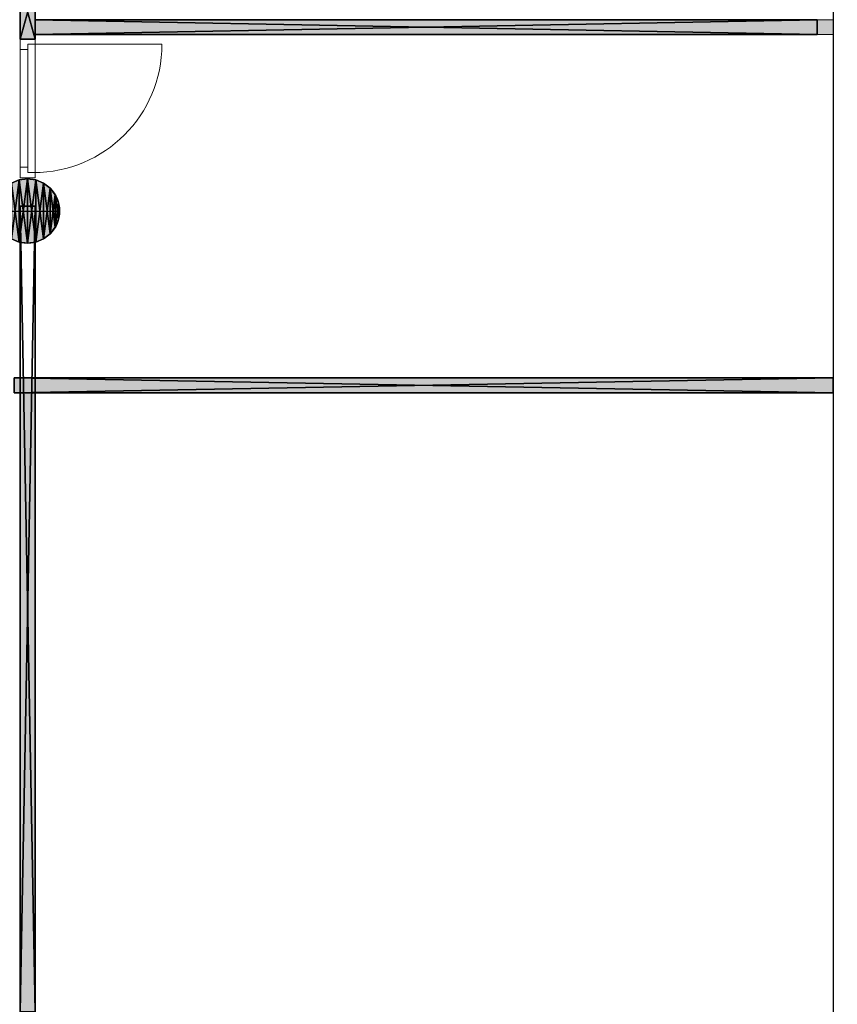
# Model space of a CAD drawing. Header units: inches. Extents: x 15 to 546804, y -66 to 267312.
# Tile 439 of 478: x 444813 to 450293, y 144710 to 151306. Entities that reach past the tile are written whole.
import ezdxf

# ---------------------------------------------------------------- set-up
doc = ezdxf.new("R2010")
doc.units = ezdxf.units.IN
doc.header["$MEASUREMENT"] = 0

msp = doc.modelspace()

# ---------------------------------------------------------------- hatches: boundary and pattern name
at = {"lineweight": 20}
h = msp.add_hatch(color=7, dxfattribs=at)
h.dxf.hatch_style = 1
h.paths.add_polyline_path([(444917.1, 151540.2), (444817.1, 151540.2), (444817.1, 151175.9), (444917.1, 151175.9)])
h = msp.add_hatch(color=7, dxfattribs=at)
h.dxf.hatch_style = 1
h.paths.add_polyline_path([(444917.1, 151205.7), (450158.1, 151205.7), (450158.1, 151305.7), (444917.1, 151305.7)])
h = msp.add_hatch(color=7, dxfattribs=at)
h.dxf.hatch_style = 1
h.paths.add_polyline_path([(450158.1, 151205.7), (450267.1, 151205.7), (450267.1, 151305), (450158.1, 151305)])
h = msp.add_hatch(color=7, dxfattribs=at)
h.dxf.hatch_style = 1
h.paths.add_polyline_path([(444864.9, 150239.5), (444864.9, 150024), (445080.3, 150024, 0.414214)])
h.paths.add_polyline_path([(444864.9, 150239.5, 0.414214), (444649.4, 150024), (444864.9, 150024)])
h.paths.add_polyline_path([(444864.9, 150024), (444649.4, 150024, 0.414214), (444864.9, 149808.6)])
h.paths.add_polyline_path([(445080.3, 150024), (444864.9, 150024), (444864.9, 149808.6, 0.414214)])
h = msp.add_hatch(color=7, dxfattribs=at)
h.dxf.hatch_style = 1
h.paths.add_polyline_path([(444817.1, 148905.7), (444775.6, 148905.7), (444775.6, 148805.7), (444817.1, 148805.7)])
h = msp.add_hatch(color=7, dxfattribs=at)
h.dxf.hatch_style = 1
h.paths.add_polyline_path([(444817.1, 148805.7), (450266.2, 148805.7), (450266.2, 148905.7), (444817.1, 148905.7)])
h = msp.add_hatch(color=7, dxfattribs=at)
h.dxf.hatch_style = 1
h.paths.add_polyline_path([(444816.7, 144659.7), (444917.1, 144659.7), (444917.1, 148805.7), (444816.7, 148805.7)])

# ---------------------------------------------------------------- linework, layer by layer
at = {"color": 7, "lineweight": 20}
for p, q in [((450265.1, 140365.7, 300), (450267.1, 156655.7, 300)), ((450267.1, 156655.7, 3000), (450265.1, 140365.7, 3000)), ((450267.1, 141465.7, 300), (450267.1, 156655.7, 300)), ((450267.1, 141465.7), (450267.1, 156655.7)), ((450267.1, 138716.1, 300), (450267.1, 156655.7, 300)), ((450267.1, 137902.3, 300), (450267.1, 156655.7, 300)), ((450267.1, 156655.7, 300), (450267.1, 136255.7, 300)), ((450158.1, 151305.7, 3000), (444917.1, 151305.7, 3000)), ((444917.1, 151305.7, 3000), (444917.1, 151205.7, 3000)), ((450158.1, 151205.7, 3000), (450158.1, 151305.7, 3000)), ((450158.1, 151205.7, 300), (450158.1, 151305.7, 300)), ((450158.1, 151305.7, 300), (450158.1, 151305.7, 300)), ((450158.1, 151305.7, 300), (450158.1, 151205.7, 300)), ((450267.1, 151305, 300), (450158.1, 151305, 300)), ((450158.1, 151305, 300), (450158.1, 151205.7, 300)), ((450267.1, 151205.7, 300), (450267.1, 151305, 300)), ((444917.1, 151205.7, 3000), (450158.1, 151205.7, 3000)), ((450158.1, 151205.7, 300), (450267.1, 151205.7, 300)), ((450158.1, 151205.7, 300), (450158.1, 151205.7, 300)), ((444817.1, 151105.9, 2500), (444817.1, 151175.9, 2500)), ((444817.1, 151175.9, 2500), (444817.1, 151175.9, 3000)), ((444817.1, 151175.9, 3000), (444817.1, 150246.9, 3000)), ((444817.1, 151175.9, 2500), (444917.1, 151175.9, 2500)), ((444817.1, 151175.9, 3000), (444917.1, 151175.9, 3000)), ((444817.1, 151175.9, 300), (444817.1, 151105.9, 300)), ((444817.1, 150246.9, 2500), (444817.1, 151175.9, 2500)), ((444817.1, 151175.9, 2500), (444817.1, 151175.9, 300)), ((444817.1, 151175.9, 300), (444917.1, 151175.9, 300)), ((444817.1, 151175.9, 2500), (444917.1, 151175.9, 2500)), ((444867.1, 151140.9, 300), (444917.1, 151140.9, 300)), ((444867.1, 151140.9, 2465), (444867.1, 151140.9, 300)), ((444867.1, 151105.9, 300), (444867.1, 151140.9, 300)), ((444867.1, 151140.9, 2465), (444917.1, 151140.9, 2465)), ((444867.1, 151105.9, 2465), (444867.1, 151140.9, 2465)), ((444867.1, 151140.9, 300), (444867.1, 150281.9, 300)), ((444867.1, 151140.9, 2465), (444867.1, 151140.9, 300)), ((444867.1, 150281.9, 2465), (444867.1, 151140.9, 2465)), ((444867.1, 151140.9, 2465), (444907.1, 151140.9, 2465)), ((444867.1, 151140.9, 300), (444907.1, 151140.9, 300)), ((444867.1, 151140.9, 300), (444867.1, 151086.1, 370.8)), ((444867.1, 151086.1, 2359.2), (444867.1, 151140.9, 2430)), ((444907.1, 151140.9, 2465), (444907.1, 151140.9, 300)), ((444907.1, 151140.9, 300), (445766.1, 151140.9, 300)), ((444917.1, 151105.9, 2500), (444917.1, 151175.9, 2500)), ((444917.1, 151175.9, 2500), (444917.1, 151175.9, 3000)), ((444917.1, 151175.9, 3000), (444917.1, 150246.9, 3000)), ((444917.1, 151175.9, 300), (444917.1, 151140.9, 300)), ((444917.1, 150246.9, 2500), (444917.1, 151175.9, 2500)), ((444917.1, 151175.9, 2500), (444917.1, 151175.9, 300)), ((444917.1, 151140.9, 2465), (444917.1, 151140.9, 300)), ((444917.1, 150281.9, 2465), (444917.1, 151140.9, 2465)), ((444817.1, 151105.9, 2500), (444817.1, 151105.9, 2930)), ((444817.1, 151105.9, 2930), (444817.1, 150316.9, 2930)), ((444817.1, 150316.9, 2430), (444817.1, 151105.9, 2430)), ((444817.1, 151105.9, 2430), (444817.1, 151105.9, 300)), ((444817.1, 151105.9, 300), (444867.1, 151105.9, 300)), ((444817.1, 151105.9, 2430), (444867.1, 151105.9, 2430)), ((444867.1, 151105.9, 2930), (444867.1, 150316.9, 2930)), ((444867.1, 150316.9, 2500), (444867.1, 151105.9, 2500)), ((444867.1, 151105.9, 2500), (444867.1, 151105.9, 2930)), ((444867.1, 151105.9, 2430), (444867.1, 151105.9, 300)), ((444867.1, 150316.9, 2430), (444867.1, 151105.9, 2430)), ((444867.1, 150316.9, 2465), (444867.1, 151105.9, 2465)), ((444867.1, 151105.9, 2430), (444867.1, 151105.9, 2465)), ((444917.1, 151105.9, 2930), (444917.1, 150316.9, 2930)), ((444917.1, 151105.9, 2500), (444917.1, 151105.9, 2930)), ((444867.1, 150976.6, 2217.6), (444867.1, 151031.3, 2288.4)), ((444867.1, 151031.3, 441.6), (444867.1, 150976.6, 512.4)), ((444867.1, 150867, 2076), (444867.1, 150921.8, 2146.8)), ((444867.1, 150921.8, 583.2), (444867.1, 150867, 654)), ((444867.1, 150757.5, 1934.5), (444867.1, 150812.3, 2005.2)), ((444867.1, 150812.3, 724.8), (444867.1, 150757.5, 795.5)), ((444867.1, 150647.9, 1792.9), (444867.1, 150702.7, 1863.7)), ((444867.1, 150702.7, 866.3), (444867.1, 150647.9, 937.1)), ((444867.1, 150538.4, 1651.3), (444867.1, 150593.2, 1722.1)), ((444867.1, 150593.2, 1007.9), (444867.1, 150538.4, 1078.7)), ((444867.1, 150428.8, 1509.7), (444867.1, 150483.6, 1580.5)), ((444867.1, 150483.6, 1149.5), (444867.1, 150428.8, 1220.3)), ((444867.1, 150319.3, 1368.1), (444867.1, 150374.1, 1438.9)), ((444867.1, 150374.1, 1291.1), (444867.1, 150319.3, 1361.9)), ((444817.1, 150246.9, 2500), (444817.1, 150316.9, 2500)), ((444817.1, 150316.9, 2930), (444817.1, 150316.9, 2500)), ((444817.1, 150316.9, 300), (444817.1, 150316.9, 2430)), ((444817.1, 150316.9, 300), (444817.1, 150246.9, 300)), ((444817.1, 150316.9, 2430), (444867.1, 150316.9, 2430)), ((444817.1, 150316.9, 300), (444867.1, 150316.9, 300)), ((444867.1, 150316.9, 2930), (444867.1, 150316.9, 2500)), ((444867.1, 150316.9, 300), (444867.1, 150316.9, 2430)), ((444867.1, 150316.9, 300), (444867.1, 150281.9, 300)), ((444867.1, 150316.9, 2465), (444867.1, 150281.9, 2465)), ((444867.1, 150316.9, 2430), (444867.1, 150316.9, 2465)), ((444867.1, 150281.9, 300), (444867.1, 150281.9, 2465)), ((444867.1, 150281.9, 300), (444917.1, 150281.9, 300)), ((444867.1, 150281.9, 2465), (444917.1, 150281.9, 2465)), ((444867.1, 150281.9, 300), (444867.1, 150281.9, 2465)), ((444867.1, 150281.9, 2465), (444907.1, 150281.9, 2465)), ((444867.1, 150281.9, 300), (444907.1, 150281.9, 300)), ((444907.1, 150281.9, 300), (444907.1, 150281.9, 2465)), ((444917.1, 150316.9, 2930), (444917.1, 150316.9, 2500)), ((444917.1, 150246.9, 2500), (444917.1, 150316.9, 2500)), ((444917.1, 150281.9, 300), (444917.1, 150246.9, 300)), ((444917.1, 150281.9, 300), (444917.1, 150281.9, 2465)), ((444817.1, 150246.9, 3000), (444817.1, 150246.9, 2500)), ((444817.1, 150246.9, 2500), (444917.1, 150246.9, 2500)), ((444817.1, 150246.9, 3000), (444917.1, 150246.9, 3000)), ((444817.1, 150246.9, 300), (444817.1, 150246.9, 2500)), ((444817.1, 150246.9, 300), (444917.1, 150246.9, 300)), ((444817.1, 150246.9, 2500), (444917.1, 150246.9, 2500)), ((444917.1, 150246.9, 3000), (444917.1, 150246.9, 2500)), ((444917.1, 150246.9, 300), (444917.1, 150246.9, 2500)), ((450266.2, 148905.7, 300), (444817.1, 148905.7, 300)), ((444817.1, 148905.7, 300), (444817.1, 148805.7, 300)), ((450266.2, 148805.7, 300), (450266.2, 148905.7, 300)), ((444917.1, 148805.7, 300), (444816.7, 148805.7, 300)), ((444816.7, 148805.7, 300), (444816.7, 144659.7, 300)), ((444817.1, 148805.7, 300), (450266.2, 148805.7, 300)), ((444917.1, 144659.7, 300), (444917.1, 148805.7, 300))]:
    msp.add_line(p, q, dxfattribs=at)
at = {"color": 7}
for p, q in [((444817.1, 151540.2, 300), (444817.1, 151175.9, 300)), ((444817.1, 151540.2, 3000), (444817.1, 151175.9, 3000)), ((444917.1, 151175.9, 300), (444917.1, 151540.2, 300)), ((444917.1, 151175.9, 3000), (444917.1, 151540.2, 3000)), ((450158.1, 151305.7, 300), (444917.1, 151305.7, 300)), ((444917.1, 151305.7, 300), (444917.1, 151205.7, 300)), ((450158.1, 151305.7, 3000), (444917.1, 151305.7, 3000)), ((444917.1, 151305.7, 3000), (444917.1, 151205.7, 3000)), ((444917.1, 151305.7, 300), (444917.1, 151305.7, 3000)), ((450158.1, 151205.7, 300), (450158.1, 151305.7, 300)), ((450158.1, 151205.7, 3000), (450158.1, 151305.7, 3000)), ((450158.1, 151305.7, 300), (450158.1, 151305.7, 3000)), ((444917.1, 151205.7, 300), (450158.1, 151205.7, 300)), ((444917.1, 151205.7, 3000), (450158.1, 151205.7, 3000)), ((444917.1, 151205.7, 300), (444917.1, 151205.7, 3000)), ((450158.1, 151205.7, 300), (450158.1, 151205.7, 3000)), ((444817.1, 151175.9, 300), (444917.1, 151175.9, 300)), ((444817.1, 151175.9, 3000), (444917.1, 151175.9, 3000)), ((444817.1, 151175.9, 300), (444817.1, 151175.9, 3000)), ((444917.1, 151175.9, 300), (444917.1, 151175.9, 3000)), ((444864.9, 150247.1, 0), (444864.9, 150239.5, 0)), ((444864.9, 150239.5, 0), (444864.9, 150239.5, 7000)), ((444864.9, 150239.5, 0), (444864.9, 149808.6, 0)), ((444920.6, 150232.1, 0), (444920.6, 150232.1, 7000)), ((444972.6, 150210.6, 0), (444972.6, 150210.6, 7000)), ((445017.2, 150176.4, 0), (445017.2, 150176.4, 7000)), ((445051.4, 150131.7, 0), (445051.4, 150131.7, 7000)), ((445072.9, 150079.8, 0), (445072.9, 150079.8, 7000)), ((444649.4, 150024, 0), (445080.3, 150024, 0)), ((444817.1, 150055.7, 300), (444817.1, 144659.7, 300)), ((444917.1, 150055.7, 300), (444817.1, 150055.7, 300)), ((444917.1, 150055.7, 3000), (444817.1, 150055.7, 3000)), ((444817.1, 150055.7, 3000), (444817.1, 144659.7, 3000)), ((444817.1, 150055.7, 300), (444817.1, 150055.7, 3000)), ((444917.1, 144659.7, 300), (444917.1, 150055.7, 300)), ((444917.1, 144659.7, 3000), (444917.1, 150055.7, 3000)), ((444917.1, 150055.7, 300), (444917.1, 150055.7, 3000)), ((445080.3, 150024, 0), (445080.3, 150024, 7000)), ((445072.9, 149968.3, 0), (445072.9, 149968.3, 7000)), ((445017.2, 149871.7, 0), (445017.2, 149871.7, 7000)), ((445051.4, 149916.3, 0), (445051.4, 149916.3, 7000)), ((444864.9, 149808.6, 0), (444864.9, 149808.6, 7000)), ((444920.6, 149815.9, 0), (444920.6, 149815.9, 7000)), ((444972.6, 149837.5, 0), (444972.6, 149837.5, 7000)), ((450266.2, 148905.7, 300), (444775.6, 148905.7, 300)), ((450266.2, 148905.7, 3000), (444775.6, 148905.7, 3000)), ((450266.2, 148805.7, 300), (450266.2, 148905.7, 300)), ((450266.2, 148805.7, 3000), (450266.2, 148905.7, 3000)), ((450266.2, 148905.7, 300), (450266.2, 148905.7, 3000)), ((444775.6, 148805.7, 300), (450266.2, 148805.7, 300)), ((444775.6, 148805.7, 3000), (450266.2, 148805.7, 3000)), ((450266.2, 148805.7, 300), (450266.2, 148805.7, 3000))]:
    msp.add_line(p, q, dxfattribs=at)
for centre in [(444864.9, 150024, 7000), (444864.9, 150024, 0)]:
    msp.add_circle(centre, 215.4, dxfattribs=at)
at = {"color": 7, "lineweight": 20}
for centre, major_axis in [((444907.1, 151140.9, 300), (859.5, 0, 0)), ((444907.1, 151140.9), (859.5, 0))]:
    msp.add_ellipse(centre, major_axis=major_axis, ratio=0.999391, start_param=4.712389, end_param=6.283185, dxfattribs=at)
for points, invisible_edges in [([(451467.1, 157855.7, 300), (450267.1, 156655.7, 300), (451467.1, 141465.7, 300)], 3), ([(450267.1, 156655.7), (451467.1, 157855.7), (450267.1, 141465.7)], 3), ([(450267.1, 141465.7), (451467.1, 157855.7), (451467.1, 141465.7)], 1), ([(450267.1, 156655.7, 300), (437267.1, 142255.7, 300), (437267.1, 156655.7, 300)], 1), ([(442517.1, 136807.1, 300), (450267.1, 156655.7, 300), (444817.1, 136807.1, 300)], 3), ([(444817.1, 136807.1, 300), (450267.1, 156655.7, 300), (444817.1, 136255.7, 300)], 3), ([(444817.1, 136255.7, 300), (450267.1, 156655.7, 300), (450171.3, 136255.7, 300)], 3), ([(450171.3, 136255.7, 300), (450267.1, 156655.7, 300), (450267.1, 136255.7, 300)], 1), ([(450265.1, 140365.7, 3000), (450265.1, 140365.7, 1787.7), (450267.1, 156655.7, 3000)], 2), ([(450265.1, 140365.7, 300), (450267.1, 156655.7, 3000), (450265.1, 140365.7, 1787.7)], 3), ([(450267.1, 156655.7, 300), (450267.1, 156655.7, 3000), (450265.1, 140365.7, 300)], 2), ([(450267.1, 156655.7, 300), (450267.1, 141465.7), (450267.1, 141465.7, 300)], 1), ([(450267.1, 141465.7), (450267.1, 156655.7, 300), (450267.1, 156655.7)], 1), ([(451467.1, 141465.7, 300), (450267.1, 156655.7, 300), (450267.1, 141465.7, 300)], 1), ([(444817.1, 151175.9, 300), (444817.1, 151175.9, 2500), (444917.1, 151175.9, 300)], 2), ([(444917.1, 151175.9, 2500), (444917.1, 151175.9, 300), (444817.1, 151175.9, 2500)], 2), ([(444817.1, 151175.9, 300), (444817.1, 151105.9, 300), (444817.1, 151175.9, 2500)], 2), ([(444817.1, 151105.9, 2430), (444817.1, 151175.9, 2500), (444817.1, 151105.9, 300)], 3), ([(444817.1, 150316.9, 2430), (444817.1, 151175.9, 2500), (444817.1, 151105.9, 2430)], 3), ([(444817.1, 151175.9, 2500), (444817.1, 150316.9, 2430), (444817.1, 150246.9, 2500)], 3), ([(444817.1, 150246.9, 2500), (444917.1, 150246.9, 2500), (444817.1, 151175.9, 2500)], 2), ([(444917.1, 151175.9, 2500), (444817.1, 151175.9, 2500), (444917.1, 150246.9, 2500)], 2), ([(444817.1, 151175.9, 300), (444867.1, 151140.9, 300), (444817.1, 151105.9, 300)], 3), ([(444917.1, 151175.9, 300), (444867.1, 151140.9, 300), (444817.1, 151175.9, 300)], 3), ([(444917.1, 150246.9, 3000), (444917.1, 151175.9, 3000), (444817.1, 150246.9, 3000)], 2), ([(444817.1, 151175.9, 3000), (444817.1, 150246.9, 3000), (444917.1, 151175.9, 3000)], 2), ([(444817.1, 151175.9, 2500), (444817.1, 151175.9, 3000), (444917.1, 151175.9, 2500)], 2), ([(444917.1, 151175.9, 3000), (444917.1, 151175.9, 2500), (444817.1, 151175.9, 3000)], 2), ([(444817.1, 151175.9, 2500), (444817.1, 151105.9, 2500), (444817.1, 151175.9, 3000)], 2), ([(444817.1, 151105.9, 2930), (444817.1, 151175.9, 3000), (444817.1, 151105.9, 2500)], 3), ([(444817.1, 150316.9, 2930), (444817.1, 151175.9, 3000), (444817.1, 151105.9, 2930)], 3), ([(444817.1, 151175.9, 3000), (444817.1, 150316.9, 2930), (444817.1, 150246.9, 3000)], 3), ([(444867.1, 151105.9, 300), (444817.1, 151105.9, 300), (444867.1, 151140.9, 300)], 2), ([(444917.1, 151140.9, 300), (444867.1, 151140.9, 300), (444917.1, 151175.9, 300)], 2), ([(444867.1, 151140.9, 300), (444867.1, 151140.9, 2465), (444907.1, 151140.9, 300)], 2), ([(444907.1, 151140.9, 2465), (444907.1, 151140.9, 300), (444867.1, 151140.9, 2465)], 2), ([(444867.1, 151140.9, 300), (444867.1, 150281.9, 300), (444867.1, 151140.9, 2465)], 2), ([(444867.1, 150281.9, 2465), (444867.1, 151140.9, 2465), (444867.1, 150281.9, 300)], 2), ([(444867.1, 151105.9, 300), (444867.1, 151140.9, 300), (444867.1, 151105.9, 2430)], 2), ([(444867.1, 151140.9, 2465), (444867.1, 151105.9, 2430), (444867.1, 151140.9, 300)], 3), ([(444867.1, 151105.9, 2465), (444867.1, 151105.9, 2430), (444867.1, 151140.9, 2465)], 2), ([(444867.1, 151140.9, 300), (444917.1, 151140.9, 300), (444867.1, 151140.9, 2465)], 2), ([(444917.1, 151140.9, 2465), (444867.1, 151140.9, 2465), (444917.1, 151140.9, 300)], 2), ([(444917.1, 150281.9, 2465), (444867.1, 150281.9, 2465), (444917.1, 151140.9, 2465)], 2), ([(444867.1, 150316.9, 2465), (444917.1, 151140.9, 2465), (444867.1, 150281.9, 2465)], 3), ([(444867.1, 151105.9, 2465), (444917.1, 151140.9, 2465), (444867.1, 150316.9, 2465)], 3), ([(444867.1, 151140.9, 2465), (444917.1, 151140.9, 2465), (444867.1, 151105.9, 2465)], 2), ([(444917.1, 151140.9, 300), (444917.1, 151175.9, 300), (444917.1, 151140.9, 2465)], 2), ([(444917.1, 151175.9, 2500), (444917.1, 151140.9, 2465), (444917.1, 151175.9, 300)], 3), ([(444917.1, 150246.9, 2500), (444917.1, 151140.9, 2465), (444917.1, 151175.9, 2500)], 3), ([(444917.1, 151105.9, 2500), (444917.1, 151175.9, 2500), (444917.1, 151105.9, 2930)], 2), ([(444917.1, 151175.9, 3000), (444917.1, 151105.9, 2930), (444917.1, 151175.9, 2500)], 3), ([(444917.1, 150246.9, 3000), (444917.1, 151105.9, 2930), (444917.1, 151175.9, 3000)], 3), ([(444917.1, 151140.9, 2465), (444917.1, 150246.9, 2500), (444917.1, 150281.9, 2465)], 3), ([(444817.1, 151105.9, 300), (444867.1, 151105.9, 300), (444817.1, 151105.9, 2430)], 2), ([(444867.1, 151105.9, 2430), (444817.1, 151105.9, 2430), (444867.1, 151105.9, 300)], 2), ([(444867.1, 150316.9, 2430), (444817.1, 150316.9, 2430), (444867.1, 151105.9, 2430)], 2), ([(444817.1, 151105.9, 2430), (444867.1, 151105.9, 2430), (444817.1, 150316.9, 2430)], 2), ([(444867.1, 150316.9, 2430), (444867.1, 151105.9, 2430), (444867.1, 150316.9, 2465)], 2), ([(444867.1, 151105.9, 2465), (444867.1, 150316.9, 2465), (444867.1, 151105.9, 2430)], 2), ([(444867.1, 151105.9, 2500), (444867.1, 150316.9, 2500), (444867.1, 151105.9, 2930)], 2), ([(444867.1, 150316.9, 2930), (444867.1, 151105.9, 2930), (444867.1, 150316.9, 2500)], 2), ([(444917.1, 151105.9, 2930), (444917.1, 150246.9, 3000), (444917.1, 150316.9, 2930)], 3), ([(444817.1, 150316.9, 300), (444817.1, 150316.9, 2430), (444867.1, 150316.9, 300)], 2), ([(444867.1, 150316.9, 2430), (444867.1, 150316.9, 300), (444817.1, 150316.9, 2430)], 2), ([(444817.1, 150316.9, 300), (444817.1, 150246.9, 300), (444817.1, 150316.9, 2430)], 2), ([(444817.1, 150246.9, 2500), (444817.1, 150316.9, 2430), (444817.1, 150246.9, 300)], 3), ([(444817.1, 150316.9, 300), (444867.1, 150281.9, 300), (444817.1, 150246.9, 300)], 3), ([(444867.1, 150316.9, 300), (444867.1, 150281.9, 300), (444817.1, 150316.9, 300)], 2), ([(444817.1, 150316.9, 2500), (444817.1, 150246.9, 2500), (444817.1, 150316.9, 2930)], 2), ([(444817.1, 150246.9, 3000), (444817.1, 150316.9, 2930), (444817.1, 150246.9, 2500)], 3), ([(444917.1, 150246.9, 300), (444817.1, 150246.9, 300), (444917.1, 150281.9, 300)], 2), ([(444867.1, 150281.9, 300), (444917.1, 150281.9, 300), (444817.1, 150246.9, 300)], 14), ([(444867.1, 150281.9, 300), (444867.1, 150316.9, 300), (444867.1, 150281.9, 2465)], 2), ([(444867.1, 150316.9, 2430), (444867.1, 150281.9, 2465), (444867.1, 150316.9, 300)], 3), ([(444867.1, 150316.9, 2465), (444867.1, 150281.9, 2465), (444867.1, 150316.9, 2430)], 2), ([(444867.1, 150281.9, 2465), (444867.1, 150281.9, 300), (444907.1, 150281.9, 2465)], 2), ([(444907.1, 150281.9, 300), (444907.1, 150281.9, 2465), (444867.1, 150281.9, 300)], 2), ([(444867.1, 150281.9, 300), (444867.1, 150281.9, 2465), (444917.1, 150281.9, 300)], 2), ([(444917.1, 150281.9, 2465), (444917.1, 150281.9, 300), (444867.1, 150281.9, 2465)], 2), ([(444917.1, 150316.9, 2500), (444917.1, 150316.9, 2930), (444917.1, 150246.9, 2500)], 2), ([(444917.1, 150246.9, 3000), (444917.1, 150246.9, 2500), (444917.1, 150316.9, 2930)], 14), ([(444917.1, 150246.9, 300), (444917.1, 150281.9, 300), (444917.1, 150246.9, 2500)], 2), ([(444917.1, 150281.9, 2465), (444917.1, 150246.9, 2500), (444917.1, 150281.9, 300)], 3), ([(444817.1, 150246.9, 300), (444917.1, 150246.9, 300), (444817.1, 150246.9, 2500)], 2), ([(444917.1, 150246.9, 2500), (444817.1, 150246.9, 2500), (444917.1, 150246.9, 300)], 2), ([(444817.1, 150246.9, 3000), (444817.1, 150246.9, 2500), (444917.1, 150246.9, 3000)], 2), ([(444917.1, 150246.9, 2500), (444917.1, 150246.9, 3000), (444817.1, 150246.9, 2500)], 2)]:
    msp.add_3dface(points, dxfattribs=dict(at, invisible_edges=invisible_edges))
msp.add_3dface([(450267.1, 156655.7, 300), (450267.1, 137902.3, 300), (450265.1, 140365.7, 300)], dxfattribs=at)

# ---------------------------------------------------------------- meshes
at = {"color": 7}
mesh = msp.add_polyface(dxfattribs=at)
corners = [(444817.1, 151540.2, 300), (444917.1, 151175.9, 300), (444817.1, 151175.9, 300), (444917.1, 151540.2, 300)]
mesh.append_faces([[corners[k] for k in face] for face in [(0, 1, 2), (1, 0, 3)]], dxfattribs={"vtx0": -1, "color": 7})
mesh = msp.add_polyface(dxfattribs=at)
corners = [(444917.1, 151540.2, 3000), (444817.1, 151175.9, 3000), (444917.1, 151175.9, 3000), (444817.1, 151540.2, 3000)]
mesh.append_faces([[corners[k] for k in face] for face in [(0, 1, 2), (1, 0, 3)]], dxfattribs={"vtx0": -1, "color": 7})
mesh = msp.add_polyface(dxfattribs=at)
corners = [(444817.1, 151175.9, 300), (444817.1, 151540.2, 3000), (444817.1, 151540.2, 300), (444817.1, 151175.9, 3000)]
mesh.append_faces([[corners[k] for k in face] for face in [(0, 1, 2), (1, 0, 3)]], dxfattribs={"vtx0": -1, "color": 7})
mesh = msp.add_polyface(dxfattribs=at)
corners = [(444917.1, 151540.2, 3000), (444917.1, 151175.9, 300), (444917.1, 151540.2, 300), (444917.1, 151175.9, 3000)]
mesh.append_faces([[corners[k] for k in face] for face in [(0, 1, 2), (1, 0, 3)]], dxfattribs={"vtx0": -1, "color": 7})
mesh = msp.add_polyface(dxfattribs=at)
corners = [(444917.1, 151205.7, 300), (450158.1, 151305.7, 300), (450158.1, 151205.7, 300), (444917.1, 151305.7, 300)]
mesh.append_faces([[corners[k] for k in face] for face in [(0, 1, 2), (1, 0, 3)]], dxfattribs={"vtx0": -1, "color": 7})
mesh = msp.add_polyface(dxfattribs=at)
corners = [(444917.1, 151305.7, 3000), (450158.1, 151205.7, 3000), (450158.1, 151305.7, 3000), (444917.1, 151205.7, 3000)]
mesh.append_faces([[corners[k] for k in face] for face in [(0, 1, 2), (1, 0, 3)]], dxfattribs={"vtx0": -1, "color": 7})
mesh = msp.add_polyface(dxfattribs=at)
corners = [(444917.1, 151305.7, 3000), (450158.1, 151305.7, 300), (444917.1, 151305.7, 300), (450158.1, 151305.7, 3000)]
mesh.append_faces([[corners[k] for k in face] for face in [(0, 1, 2), (1, 0, 3)]], dxfattribs={"vtx0": -1, "color": 7})
mesh = msp.add_polyface(dxfattribs=at)
corners = [(444917.1, 151205.7, 300), (444917.1, 151305.7, 3000), (444917.1, 151305.7, 300), (444917.1, 151205.7, 3000)]
mesh.append_faces([[corners[k] for k in face] for face in [(0, 1, 2), (1, 0, 3)]], dxfattribs={"vtx0": -1, "color": 7})
mesh = msp.add_polyface(dxfattribs=at)
corners = [(450158.1, 151205.7, 3000), (450158.1, 151305.7, 300), (450158.1, 151305.7, 3000), (450158.1, 151205.7, 300)]
mesh.append_faces([[corners[k] for k in face] for face in [(0, 1, 2), (1, 0, 3)]], dxfattribs={"vtx0": -1, "color": 7})
mesh = msp.add_polyface(dxfattribs=at)
corners = [(450158.1, 151205.7, 300), (444917.1, 151205.7, 3000), (444917.1, 151205.7, 300), (450158.1, 151205.7, 3000)]
mesh.append_faces([[corners[k] for k in face] for face in [(0, 1, 2), (1, 0, 3)]], dxfattribs={"vtx0": -1, "color": 7})
mesh = msp.add_polyface(dxfattribs=at)
corners = [(444817.1, 151175.9, 3000), (444917.1, 151175.9, 300), (444917.1, 151175.9, 3000), (444817.1, 151175.9, 300)]
mesh.append_faces([[corners[k] for k in face] for face in [(0, 1, 2), (1, 0, 3)]], dxfattribs={"vtx0": -1, "color": 7})
mesh = msp.add_polyface(dxfattribs=at)
corners = [(444656.8, 149968.3, 7000), (444656.8, 150079.8, 7000), (444649.4, 150024, 7000), (444678.3, 149916.3, 7000), (444678.3, 150131.7, 7000), (444712.5, 149871.7, 7000), (444712.5, 150176.4, 7000), (444757.1, 149837.5, 7000), (444757.1, 150210.6, 7000), (444809.1, 149815.9, 7000), (444809.1, 150232.1, 7000), (444864.9, 149808.6, 7000), (444864.9, 150239.5, 7000), (444920.6, 149815.9, 7000), (444920.6, 150232.1, 7000), (444972.6, 149837.5, 7000), (444972.6, 150210.6, 7000), (445017.2, 149871.7, 7000), (445017.2, 150176.4, 7000), (445051.4, 149916.3, 7000), (445051.4, 150131.7, 7000), (445072.9, 149968.3, 7000), (445072.9, 150079.8, 7000), (445080.3, 150024, 7000)]
mesh.append_faces([[corners[k] for k in face] for face in [(0, 1, 2), (22, 21, 23)]], dxfattribs={"vtx0": -1, "color": 7})
mesh.append_faces([[corners[k] for k in face] for face in [(1, 3, 4), (4, 5, 6), (6, 7, 8), (8, 9, 10), (10, 11, 12), (12, 13, 14), (14, 15, 16), (16, 17, 18), (18, 19, 20), (20, 21, 22)]], dxfattribs={"vtx0": -1, "vtx1": -1, "color": 7})
mesh.append_faces([[corners[k] for k in face] for face in [(1, 0, 3), (4, 3, 5), (6, 5, 7), (8, 7, 9), (10, 9, 11), (12, 11, 13), (14, 13, 15), (16, 15, 17), (18, 17, 19), (20, 19, 21)]], dxfattribs={"vtx0": -1, "vtx2": -1, "color": 7})
mesh = msp.add_polyface(dxfattribs=at)
corners = [(444656.8, 150079.8, 0), (444656.8, 149968.3, 0), (444649.4, 150024, 0), (444678.3, 150131.7, 0), (444678.3, 149916.3, 0), (444712.5, 150176.4, 0), (444712.5, 149871.7, 0), (444757.1, 150210.6, 0), (444757.1, 149837.5, 0), (444809.1, 150232.1, 0), (444809.1, 149815.9, 0), (444864.9, 150239.5, 0), (444864.9, 149808.6, 0), (444920.6, 150232.1, 0), (444920.6, 149815.9, 0), (444972.6, 150210.6, 0), (444972.6, 149837.5, 0), (445017.2, 150176.4, 0), (445017.2, 149871.7, 0), (445051.4, 150131.7, 0), (445051.4, 149916.3, 0), (445072.9, 150079.8, 0), (445072.9, 149968.3, 0), (445080.3, 150024, 0)]
mesh.append_faces([[corners[k] for k in face] for face in [(0, 1, 2), (22, 21, 23)]], dxfattribs={"vtx0": -1, "color": 7})
mesh.append_faces([[corners[k] for k in face] for face in [(1, 3, 4), (4, 5, 6), (6, 7, 8), (8, 9, 10), (10, 11, 12), (12, 13, 14), (14, 15, 16), (16, 17, 18), (18, 19, 20), (20, 21, 22)]], dxfattribs={"vtx0": -1, "vtx1": -1, "color": 7})
mesh.append_faces([[corners[k] for k in face] for face in [(1, 0, 3), (4, 3, 5), (6, 5, 7), (8, 7, 9), (10, 9, 11), (12, 11, 13), (14, 13, 15), (16, 15, 17), (18, 17, 19), (20, 19, 21)]], dxfattribs={"vtx0": -1, "vtx2": -1, "color": 7})
mesh = msp.add_polyface(dxfattribs=at)
corners = [(444809.1, 150232.1, 7000), (444864.9, 150239.5, 0), (444809.1, 150232.1, 0), (444864.9, 150239.5, 7000)]
mesh.append_faces([[corners[k] for k in face] for face in [(0, 1, 2), (1, 0, 3)]], dxfattribs={"vtx0": -1, "color": 7})
mesh = msp.add_polyface(dxfattribs=at)
corners = [(444864.9, 150239.5, 7000), (444920.6, 150232.1, 0), (444864.9, 150239.5, 0), (444920.6, 150232.1, 7000)]
mesh.append_faces([[corners[k] for k in face] for face in [(0, 1, 2), (1, 0, 3)]], dxfattribs={"vtx0": -1, "color": 7})
mesh = msp.add_polyface(dxfattribs=at)
corners = [(444920.6, 150232.1, 7000), (444972.6, 150210.6, 0), (444920.6, 150232.1, 0), (444972.6, 150210.6, 7000)]
mesh.append_faces([[corners[k] for k in face] for face in [(0, 1, 2), (1, 0, 3)]], dxfattribs={"vtx0": -1, "color": 7})
mesh = msp.add_polyface(dxfattribs=at)
corners = [(444972.6, 150210.6, 7000), (445017.2, 150176.4, 0), (444972.6, 150210.6, 0), (445017.2, 150176.4, 7000)]
mesh.append_faces([[corners[k] for k in face] for face in [(0, 1, 2), (1, 0, 3)]], dxfattribs={"vtx0": -1, "color": 7})
mesh = msp.add_polyface(dxfattribs=at)
corners = [(445017.2, 150176.4, 0), (445051.4, 150131.7, 7000), (445051.4, 150131.7, 0), (445017.2, 150176.4, 7000)]
mesh.append_faces([[corners[k] for k in face] for face in [(0, 1, 2), (1, 0, 3)]], dxfattribs={"vtx0": -1, "color": 7})
mesh = msp.add_polyface(dxfattribs=at)
corners = [(445051.4, 150131.7, 0), (445072.9, 150079.8, 7000), (445072.9, 150079.8, 0), (445051.4, 150131.7, 7000)]
mesh.append_faces([[corners[k] for k in face] for face in [(0, 1, 2), (1, 0, 3)]], dxfattribs={"vtx0": -1, "color": 7})
mesh = msp.add_polyface(dxfattribs=at)
corners = [(445072.9, 150079.8, 0), (445080.3, 150024, 7000), (445080.3, 150024, 0), (445072.9, 150079.8, 7000)]
mesh.append_faces([[corners[k] for k in face] for face in [(0, 1, 2), (1, 0, 3)]], dxfattribs={"vtx0": -1, "color": 7})
mesh = msp.add_polyface(dxfattribs=at)
corners = [(444817.1, 150055.7, 300), (444917.1, 144659.7, 300), (444817.1, 144659.7, 300), (444917.1, 150055.7, 300)]
mesh.append_faces([[corners[k] for k in face] for face in [(0, 1, 2), (1, 0, 3)]], dxfattribs={"vtx0": -1, "color": 7})
mesh = msp.add_polyface(dxfattribs=at)
corners = [(444917.1, 150055.7, 3000), (444817.1, 144659.7, 3000), (444917.1, 144659.7, 3000), (444817.1, 150055.7, 3000)]
mesh.append_faces([[corners[k] for k in face] for face in [(0, 1, 2), (1, 0, 3)]], dxfattribs={"vtx0": -1, "color": 7})
mesh = msp.add_polyface(dxfattribs=at)
corners = [(444817.1, 150055.7, 300), (444917.1, 150055.7, 3000), (444917.1, 150055.7, 300), (444817.1, 150055.7, 3000)]
mesh.append_faces([[corners[k] for k in face] for face in [(0, 1, 2), (1, 0, 3)]], dxfattribs={"vtx0": -1, "color": 7})
mesh = msp.add_polyface(dxfattribs=at)
corners = [(444817.1, 144659.7, 300), (444817.1, 150055.7, 3000), (444817.1, 150055.7, 300), (444817.1, 144659.7, 3000)]
mesh.append_faces([[corners[k] for k in face] for face in [(0, 1, 2), (1, 0, 3)]], dxfattribs={"vtx0": -1, "color": 7})
mesh = msp.add_polyface(dxfattribs=at)
corners = [(444917.1, 150055.7, 3000), (444917.1, 144659.7, 300), (444917.1, 150055.7, 300), (444917.1, 144659.7, 3000)]
mesh.append_faces([[corners[k] for k in face] for face in [(0, 1, 2), (1, 0, 3)]], dxfattribs={"vtx0": -1, "color": 7})
mesh = msp.add_polyface(dxfattribs=at)
corners = [(445080.3, 150024, 0), (445072.9, 149968.3, 7000), (445072.9, 149968.3, 0), (445080.3, 150024, 7000)]
mesh.append_faces([[corners[k] for k in face] for face in [(0, 1, 2), (1, 0, 3)]], dxfattribs={"vtx0": -1, "color": 7})
mesh = msp.add_polyface(dxfattribs=at)
corners = [(445072.9, 149968.3, 0), (445051.4, 149916.3, 7000), (445051.4, 149916.3, 0), (445072.9, 149968.3, 7000)]
mesh.append_faces([[corners[k] for k in face] for face in [(0, 1, 2), (1, 0, 3)]], dxfattribs={"vtx0": -1, "color": 7})
mesh = msp.add_polyface(dxfattribs=at)
corners = [(445017.2, 149871.7, 7000), (444972.6, 149837.5, 0), (445017.2, 149871.7, 0), (444972.6, 149837.5, 7000)]
mesh.append_faces([[corners[k] for k in face] for face in [(0, 1, 2), (1, 0, 3)]], dxfattribs={"vtx0": -1, "color": 7})
mesh = msp.add_polyface(dxfattribs=at)
corners = [(445051.4, 149916.3, 0), (445017.2, 149871.7, 7000), (445017.2, 149871.7, 0), (445051.4, 149916.3, 7000)]
mesh.append_faces([[corners[k] for k in face] for face in [(0, 1, 2), (1, 0, 3)]], dxfattribs={"vtx0": -1, "color": 7})
mesh = msp.add_polyface(dxfattribs=at)
corners = [(444864.9, 149808.6, 7000), (444809.1, 149815.9, 0), (444864.9, 149808.6, 0), (444809.1, 149815.9, 7000)]
mesh.append_faces([[corners[k] for k in face] for face in [(0, 1, 2), (1, 0, 3)]], dxfattribs={"vtx0": -1, "color": 7})
mesh = msp.add_polyface(dxfattribs=at)
corners = [(444920.6, 149815.9, 7000), (444864.9, 149808.6, 0), (444920.6, 149815.9, 0), (444864.9, 149808.6, 7000)]
mesh.append_faces([[corners[k] for k in face] for face in [(0, 1, 2), (1, 0, 3)]], dxfattribs={"vtx0": -1, "color": 7})
mesh = msp.add_polyface(dxfattribs=at)
corners = [(444972.6, 149837.5, 7000), (444920.6, 149815.9, 0), (444972.6, 149837.5, 0), (444920.6, 149815.9, 7000)]
mesh.append_faces([[corners[k] for k in face] for face in [(0, 1, 2), (1, 0, 3)]], dxfattribs={"vtx0": -1, "color": 7})
mesh = msp.add_polyface(dxfattribs=at)
corners = [(450266.2, 148905.7, 300), (444775.6, 148805.7, 300), (444775.6, 148905.7, 300), (450266.2, 148805.7, 300)]
mesh.append_faces([[corners[k] for k in face] for face in [(0, 1, 2), (1, 0, 3)]], dxfattribs={"vtx0": -1, "color": 7})
mesh = msp.add_polyface(dxfattribs=at)
corners = [(450266.2, 148805.7, 3000), (444775.6, 148905.7, 3000), (444775.6, 148805.7, 3000), (450266.2, 148905.7, 3000)]
mesh.append_faces([[corners[k] for k in face] for face in [(0, 1, 2), (1, 0, 3)]], dxfattribs={"vtx0": -1, "color": 7})
mesh = msp.add_polyface(dxfattribs=at)
corners = [(444775.6, 148905.7, 300), (450266.2, 148905.7, 3000), (450266.2, 148905.7, 300), (444775.6, 148905.7, 3000)]
mesh.append_faces([[corners[k] for k in face] for face in [(0, 1, 2), (1, 0, 3)]], dxfattribs={"vtx0": -1, "color": 7})
mesh = msp.add_polyface(dxfattribs=at)
corners = [(450266.2, 148905.7, 300), (450266.2, 148805.7, 3000), (450266.2, 148805.7, 300), (450266.2, 148905.7, 3000)]
mesh.append_faces([[corners[k] for k in face] for face in [(0, 1, 2), (1, 0, 3)]], dxfattribs={"vtx0": -1, "color": 7})
mesh = msp.add_polyface(dxfattribs=at)
corners = [(450266.2, 148805.7, 3000), (444775.6, 148805.7, 300), (450266.2, 148805.7, 300), (444775.6, 148805.7, 3000)]
mesh.append_faces([[corners[k] for k in face] for face in [(0, 1, 2), (1, 0, 3)]], dxfattribs={"vtx0": -1, "color": 7})

doc.saveas('drawing.dxf')
